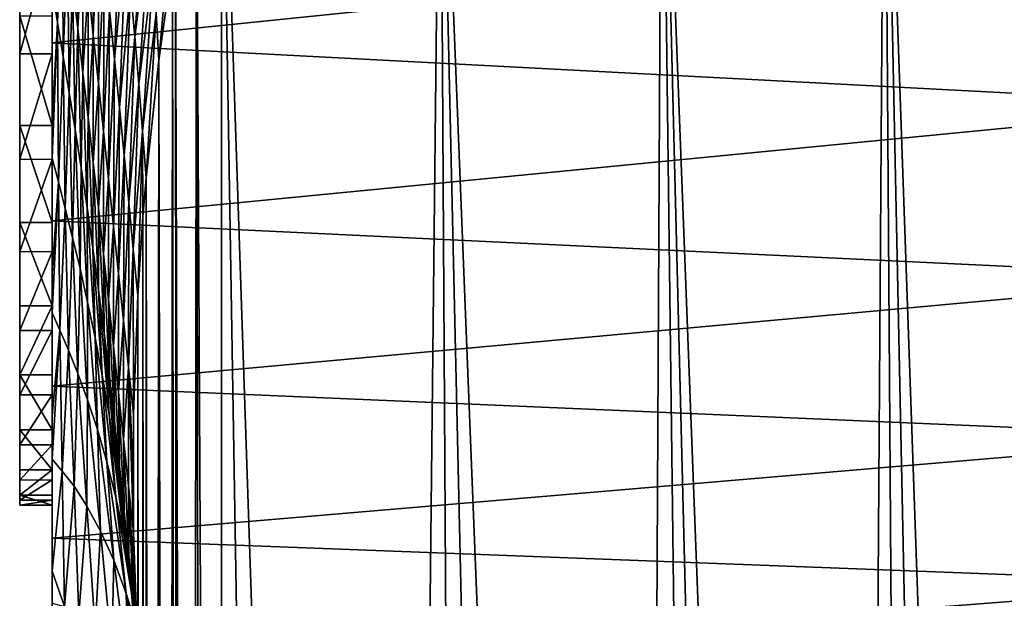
# Model space of a CAD drawing. Header units: metres. Extents: x -24 to 72, y -247 to 22.
# Tile 542 of 573: x 61.5 to 67.58, y -17.29 to -13.72. Entities that reach past the tile are written whole.
import ezdxf

# ---------------------------------------------------------------- set-up
doc = ezdxf.new("R2010")
doc.units = ezdxf.units.M
doc.layers.add('solid_509589_MEDIA_SW0001', color=7, linetype='CONTINUOUS')

msp = doc.modelspace()

# ---------------------------------------------------------------- linework, layer by layer
at = {"layer": 'solid_509589_MEDIA_SW0001'}
for points in [[(61.5, -14.374911, 75.959213), (61.5, 13.696838, 94.09063), (61.5, -13.696838, 74.90937)], [(61.5, -14.374911, 75.959213), (61.5, 12.942226, 95.086876), (61.5, 13.696838, 94.09063)], [(61.5, -14.973539, 77.058479), (61.5, 12.113997, 96.025375), (61.5, 12.942226, 95.086876)], [(61.5, -14.374911, 75.959213), (61.5, -14.973539, 77.058479), (61.5, 12.942226, 95.086876)], [(61.5, -15.487546, 78.197662), (61.5, 11.219314, 96.898003), (61.5, 12.113997, 96.025375)], [(61.5, -14.973539, 77.058479), (61.5, -15.487546, 78.197662), (61.5, 12.113997, 96.025375)], [(61.5, -15.915007, 79.372063), (61.5, 10.261936, 97.701355), (61.5, 11.219314, 96.898003)], [(61.5, -15.487546, 78.197662), (61.5, -15.915007, 79.372063), (61.5, 11.219314, 96.898003)], [(61.5, -16.254017, 80.576973), (61.5, 9.245638, 98.43203), (61.5, 10.261936, 97.701355)], [(61.5, -15.915007, 79.372063), (61.5, -16.254017, 80.576973), (61.5, 10.261936, 97.701355)], [(61.5, -16.501642, 81.801979), (61.5, 8.179207, 99.083694), (61.5, 9.245638, 98.43203)], [(61.5, -16.254017, 80.576973), (61.5, -16.501642, 81.801979), (61.5, 9.245638, 98.43203)], [(61.5, -16.657057, 83.042053), (61.5, 7.06707, 99.65387), (61.5, 8.179207, 99.083694)], [(61.5, -16.501642, 81.801979), (61.5, -16.657057, 83.042053), (61.5, 8.179207, 99.083694)], [(61.5, -16.71945, 84.292191), (61.5, 5.913662, 100.140068), (61.5, 7.06707, 99.65387)], [(61.5, -16.657057, 83.042053), (61.5, -16.71945, 84.292191), (61.5, 7.06707, 99.65387)], [(61.5, -16.688278, 85.54158), (61.5, 4.72896, 100.538094), (61.5, 5.913662, 100.140068)], [(61.5, -16.71945, 84.292191), (61.5, -16.688278, 85.54158), (61.5, 5.913662, 100.140068)], [(61.5, -16.563854, 86.785149), (61.5, 3.517831, 100.846497), (61.5, 4.72896, 100.538094)], [(61.5, -16.688278, 85.54158), (61.5, -16.563854, 86.785149), (61.5, 4.72896, 100.538094)], [(61.5, -16.346498, 88.01783), (61.5, 2.285152, 101.06385), (61.5, 3.517831, 100.846497)], [(61.5, -16.563854, 86.785149), (61.5, -16.346498, 88.01783), (61.5, 3.517831, 100.846497)], [(61.5, -16.038095, 89.228958), (61.5, 1.041583, 101.188278), (61.5, 2.285152, 101.06385)], [(61.5, -16.346498, 88.01783), (61.5, -16.038095, 89.228958), (61.5, 2.285152, 101.06385)], [(61.5, -15.640069, 90.413666), (61.5, -0.207806, 101.219452), (61.5, 1.041583, 101.188278)], [(61.5, -16.038095, 89.228958), (61.5, -15.640069, 90.413666), (61.5, 1.041583, 101.188278)], [(61.5, -15.153867, 91.56707), (61.5, -1.457946, 101.157059), (61.5, -0.207806, 101.219452)], [(61.5, -15.640069, 90.413666), (61.5, -15.153867, 91.56707), (61.5, -0.207806, 101.219452)], [(61.5, -14.583694, 92.679207), (61.5, -2.698023, 101.00164), (61.5, -1.457946, 101.157059)], [(61.5, -15.153867, 91.56707), (61.5, -14.583694, 92.679207), (61.5, -1.457946, 101.157059)], [(61.5, -13.932026, 93.745636), (61.5, -3.923024, 100.754013), (61.5, -2.698023, 101.00164)], [(61.5, -14.583694, 92.679207), (61.5, -13.932026, 93.745636), (61.5, -2.698023, 101.00164)], [(61.5, -13.932026, 93.745636), (61.5, -13.201357, 94.76194), (61.5, -3.923024, 100.754013)], [(61.700001, -20.965014, 83.288307), (61.700001, -7.419541, 64.854385), (61.700001, -8.813739, 65.439095)], [(61.700001, -20.997868, 84.79866), (61.700001, -7.419541, 64.854385), (61.700001, -20.965014, 83.288307)], [(61.700001, -13.696838, 74.90937), (61.700001, -7.419541, 64.854385), (61.700001, -20.997868, 84.79866)], [(61.700001, -20.823576, 81.783722), (61.700001, -8.813739, 65.439095), (61.700001, -10.161016, 66.121918)], [(61.700001, -20.965014, 83.288307), (61.700001, -8.813739, 65.439095), (61.700001, -20.823576, 81.783722)], [(61.700001, -20.573969, 80.291496), (61.700001, -10.161016, 66.121918), (61.700001, -11.457579, 66.901031)], [(61.700001, -20.823576, 81.783722), (61.700001, -10.161016, 66.121918), (61.700001, -20.573969, 80.291496)], [(61.700001, -20.218206, 78.823372), (61.700001, -11.457579, 66.901031), (61.700001, -12.693975, 67.770889)], [(61.700001, -20.573969, 80.291496), (61.700001, -11.457579, 66.901031), (61.700001, -20.218206, 78.823372)], [(65.30761, -42.034042, 155.227814), (65.465561, -11.483127, 111.617805), (64.096474, -11.604517, 111.532761)], [(65.30761, -42.034042, 155.227814), (65.848595, -42.009918, 155.256805), (65.465561, -11.483127, 111.617805)], [(66.632599, -41.992504, 155.27771), (66.84166, -11.440371, 111.647766), (65.465561, -11.483127, 111.617805)], [(66.230438, -41.998837, 155.270081), (66.632599, -41.992504, 155.27771), (65.465561, -11.483127, 111.617805)], [(65.848595, -42.009918, 155.256805), (66.230438, -41.998837, 155.270081), (65.465561, -11.483127, 111.617805)], [(66.632599, -41.992504, 155.27771), (67.051079, -41.99168, 155.278702), (66.84166, -11.440371, 111.647766)], [(67.913376, -42.008591, 155.258377), (68.218033, -11.476451, 111.622482), (66.84166, -11.440371, 111.647766)], [(67.479675, -41.996948, 155.272354), (67.913376, -42.008591, 155.258377), (66.84166, -11.440371, 111.647766)], [(67.051079, -41.99168, 155.278702), (67.479675, -41.996948, 155.272354), (66.84166, -11.440371, 111.647766)], [(61.700001, -11.52492, 96.614441), (61.700001, -14.33606, 99.842308), (61.700001, -13.525973, 100.387482)], [(61.700001, -11.52492, 96.614441), (61.700001, -12.398078, 95.719231), (61.700001, -14.33606, 99.842308)], [(63.765194, -42.157715, 155.079193), (64.096474, -11.604517, 111.532761), (62.746464, -11.803014, 111.393745)], [(63.765194, -42.157715, 155.079193), (64.278267, -42.107479, 155.139572), (64.096474, -11.604517, 111.532761)], [(64.789818, -42.066452, 155.188873), (65.30761, -42.034042, 155.227814), (64.096474, -11.604517, 111.532761)], [(64.278267, -42.107479, 155.139572), (64.789818, -42.066452, 155.188873), (64.096474, -11.604517, 111.532761)], [(62.591599, -12.521696, 110.890518), (62.746464, -42.284855, 154.926331), (62.746464, -11.803014, 111.393745)], [(63.253239, -42.21701, 155.007904), (63.765194, -42.157715, 155.079193), (62.746464, -11.803014, 111.393745)], [(62.746464, -42.284855, 154.926331), (63.253239, -42.21701, 155.007904), (62.746464, -11.803014, 111.393745)], [(61.700001, -12.398078, 95.719231), (61.700001, -14.577453, 99.671242), (61.700001, -14.33606, 99.842308)], [(61.700001, -12.398078, 95.719231), (61.700001, -15.282713, 99.134506), (61.700001, -14.577453, 99.671242)], [(61.700001, -12.398078, 95.719231), (61.700001, -13.201707, 94.76149), (61.700001, -15.282713, 99.134506)], [(62.553574, -43.259224, 154.367188), (62.591599, -12.521696, 110.890518), (62.462208, -13.244601, 110.384338)], [(62.553574, -43.259224, 154.367188), (62.640999, -42.792263, 154.638382), (62.591599, -12.521696, 110.890518)], [(62.640999, -42.792263, 154.638382), (62.746464, -42.284855, 154.926331), (62.591599, -12.521696, 110.890518)], [(61.700001, -19.757557, 77.383934), (61.700001, -12.693975, 67.770889), (61.700001, -13.863622, 68.726608)], [(69.046227, -13.111885, 68.09639), (61.700001, -13.863622, 68.726608), (61.700001, -12.693975, 67.770889)], [(61.700001, -20.218206, 78.823372), (61.700001, -12.693975, 67.770889), (61.700001, -19.757557, 77.383934)], [(61.700001, -13.525973, 100.387482), (61.734062, -13.738579, 100.842766), (61.73177, -12.706441, 101.534424)], [(61.734062, -13.738579, 100.842766), (61.763416, -12.970369, 101.9636), (61.73177, -12.706441, 101.534424)], [(61.922489, -13.517521, 104.655128), (61.954189, -13.817399, 105.060715), (61.951778, -12.718409, 105.222466)], [(61.954189, -13.817399, 105.060715), (61.987057, -13.039112, 105.614296), (61.951778, -12.718409, 105.222466)], [(62.184772, -13.528337, 107.73497), (62.211014, -13.826434, 108.140518), (62.283306, -12.78761, 108.235664)], [(62.211014, -13.826434, 108.140518), (62.30587, -13.091252, 108.643242), (62.283306, -12.78761, 108.235664)], [(61.827049, -13.504932, 102.818443), (61.858952, -13.775898, 103.24379), (61.858826, -12.911043, 103.848946)], [(61.858952, -13.775898, 103.24379), (61.890686, -13.215424, 104.251167), (61.858826, -12.911043, 103.848946)], [(62.053879, -13.661939, 106.41024), (62.085304, -13.964845, 106.81324), (62.124535, -12.911969, 106.932861)], [(62.085304, -13.964845, 106.81324), (62.156139, -13.224039, 107.332108), (62.124535, -12.911969, 106.932861)], [(62.342739, -13.680898, 109.464165), (62.358582, -13.970398, 109.876129), (62.451778, -12.931355, 109.938095)], [(62.451778, -12.931355, 109.938095), (62.358582, -13.970398, 109.876129), (62.443306, -13.364356, 110.300484)], [(61.734062, -13.738579, 100.842766), (61.769138, -13.9514, 101.297646), (61.763416, -12.970369, 101.9636)], [(61.769138, -13.9514, 101.297646), (61.795189, -13.236469, 102.391663), (61.763416, -12.970369, 101.9636)], [(61.954189, -13.817399, 105.060715), (61.98576, -14.115155, 105.467773), (61.987057, -13.039112, 105.614296)], [(61.98576, -14.115155, 105.467773), (62.02113, -13.353532, 106.010406), (61.987057, -13.039112, 105.614296)], [(69.046227, -13.111885, 68.09639), (69.046227, -14.248697, 69.073578), (61.700001, -13.863622, 68.726608)], [(62.211014, -13.826434, 108.140518), (62.235474, -14.119933, 108.547958), (62.30587, -13.091252, 108.643242)], [(62.235474, -14.119933, 108.547958), (62.325367, -13.388371, 109.053001), (62.30587, -13.091252, 108.643242)], [(61.700001, -13.201707, 94.76149), (61.5, -13.201357, 94.76194), (61.5, -13.932026, 93.745636)], [(61.700001, -13.201707, 94.76149), (61.5, -13.932026, 93.745636), (61.700001, -13.931673, 93.746193)], [(61.700001, -13.201707, 94.76149), (61.700001, -15.531523, 98.929504), (61.700001, -15.282713, 99.134506)], [(61.700001, -13.201707, 94.76149), (61.700001, -16.167824, 98.363525), (61.700001, -15.531523, 98.929504)], [(61.700001, -13.201707, 94.76149), (61.700001, -13.931673, 93.746193), (61.700001, -16.167824, 98.363525)], [(61.769138, -13.9514, 101.297646), (61.805241, -14.171718, 101.75074), (61.795189, -13.236469, 102.391663)], [(61.805241, -14.171718, 101.75074), (61.827049, -13.504932, 102.818443), (61.795189, -13.236469, 102.391663)], [(61.858952, -13.775898, 103.24379), (61.890839, -14.049407, 103.667587), (61.890686, -13.215424, 104.251167)], [(61.890839, -14.049407, 103.667587), (61.922489, -13.517521, 104.655128), (61.890686, -13.215424, 104.251167)], [(62.085304, -13.964845, 106.81324), (62.115543, -14.263045, 107.218811), (62.156139, -13.224039, 107.332108)], [(62.115543, -14.263045, 107.218811), (62.184772, -13.528337, 107.73497), (62.156139, -13.224039, 107.332108)], [(62.480343, -43.695377, 154.108444), (62.462208, -13.244601, 110.384338), (62.443306, -13.364356, 110.300484)], [(62.480343, -43.695377, 154.108444), (62.553574, -43.259224, 154.367188), (62.462208, -13.244601, 110.384338)], [(61.98576, -14.115155, 105.467773), (62.017174, -14.410915, 105.876175), (62.02113, -13.353532, 106.010406)], [(62.017174, -14.410915, 105.876175), (62.053879, -13.661939, 106.41024), (62.02113, -13.353532, 106.010406)], [(62.418476, -44.109169, 153.858109), (62.443306, -13.364356, 110.300484), (62.358582, -13.970398, 109.876129)], [(62.418476, -44.109169, 153.858109), (62.480343, -43.695377, 154.108444), (62.443306, -13.364356, 110.300484)], [(62.235474, -14.119933, 108.547958), (62.258663, -14.410196, 108.956726), (62.325367, -13.388371, 109.053001)], [(62.258663, -14.410196, 108.956726), (62.342739, -13.680898, 109.464165), (62.325367, -13.388371, 109.053001)], [(61.700001, -14.33606, 99.842308), (61.734062, -13.738579, 100.842766), (61.700001, -13.525973, 100.387482)], [(61.805241, -14.171718, 101.75074), (61.84203, -14.399899, 102.201408), (61.827049, -13.504932, 102.818443)], [(61.84203, -14.399899, 102.201408), (61.858952, -13.775898, 103.24379), (61.827049, -13.504932, 102.818443)], [(61.890839, -14.049407, 103.667587), (61.922665, -14.325388, 104.089806), (61.922489, -13.517521, 104.655128)], [(61.922665, -14.325388, 104.089806), (61.954189, -13.817399, 105.060715), (61.922489, -13.517521, 104.655128)], [(62.115543, -14.263045, 107.218811), (62.144821, -14.557527, 107.626312), (62.184772, -13.528337, 107.73497)], [(62.144821, -14.557527, 107.626312), (62.211014, -13.826434, 108.140518), (62.184772, -13.528337, 107.73497)], [(62.017174, -14.410915, 105.876175), (62.048435, -14.704866, 106.285767), (62.053879, -13.661939, 106.41024)], [(62.048435, -14.704866, 106.285767), (62.085304, -13.964845, 106.81324), (62.053879, -13.661939, 106.41024)], [(62.258663, -14.410196, 108.956726), (62.280846, -14.698133, 109.366562), (62.342739, -13.680898, 109.464165)], [(62.342739, -13.680898, 109.464165), (62.280846, -14.698133, 109.366562), (62.358582, -13.970398, 109.876129)], [(61.700001, -14.37523, 75.959732), (61.5, -14.374911, 75.959213), (61.5, -13.696838, 74.90937)], [(61.700001, -14.37523, 75.959732), (61.5, -13.696838, 74.90937), (61.700001, -13.696838, 74.90937)], [(61.700001, -14.37523, 75.959732), (61.700001, -13.696838, 74.90937), (61.700001, -20.997868, 84.79866)], [(61.700001, -14.577453, 99.671242), (61.734062, -13.738579, 100.842766), (61.700001, -14.33606, 99.842308)], [(61.700001, -14.577453, 99.671242), (61.739052, -14.721775, 100.149643), (61.734062, -13.738579, 100.842766)], [(61.739052, -14.721775, 100.149643), (61.769138, -13.9514, 101.297646), (61.734062, -13.738579, 100.842766)], [(61.84203, -14.399899, 102.201408), (61.879089, -14.636089, 102.64901), (61.858952, -13.775898, 103.24379)], [(61.879089, -14.636089, 102.64901), (61.890839, -14.049407, 103.667587), (61.858952, -13.775898, 103.24379)], [(61.700001, -19.19396, 75.979927), (61.700001, -13.863622, 68.726608), (61.700001, -14.963153, 69.765564)], [(69.046227, -14.248697, 69.073578), (61.700001, -14.963153, 69.765564), (61.700001, -13.863622, 68.726608)], [(61.700001, -19.757557, 77.383934), (61.700001, -13.863622, 68.726608), (61.700001, -19.19396, 75.979927)], [(61.922665, -14.325388, 104.089806), (61.954388, -14.603698, 104.51046), (61.954189, -13.817399, 105.060715)], [(61.954388, -14.603698, 104.51046), (61.98576, -14.115155, 105.467773), (61.954189, -13.817399, 105.060715)], [(62.144821, -14.557527, 107.626312), (62.173382, -14.849281, 108.03521), (62.211014, -13.826434, 108.140518)], [(62.173382, -14.849281, 108.03521), (62.235474, -14.119933, 108.547958), (62.211014, -13.826434, 108.140518)], [(61.700001, -13.931673, 93.746193), (61.5, -13.932026, 93.745636), (61.5, -14.583694, 92.679207)], [(61.700001, -13.931673, 93.746193), (61.5, -14.583694, 92.679207), (61.700001, -14.583747, 92.679115)], [(61.700001, -13.931673, 93.746193), (61.700001, -16.434834, 98.109299), (61.700001, -16.167824, 98.363525)], [(61.700001, -13.931673, 93.746193), (61.700001, -17.127258, 97.409698), (61.700001, -16.434834, 98.109299)], [(61.700001, -13.931673, 93.746193), (61.700001, -14.583747, 92.679115), (61.700001, -17.127258, 97.409698)], [(61.739052, -14.721775, 100.149643), (61.78146, -14.886949, 100.625778), (61.769138, -13.9514, 101.297646)], [(61.78146, -14.886949, 100.625778), (61.805241, -14.171718, 101.75074), (61.769138, -13.9514, 101.297646)], [(62.048435, -14.704866, 106.285767), (62.079563, -14.997279, 106.69635), (62.085304, -13.964845, 106.81324)], [(62.079563, -14.997279, 106.69635), (62.115543, -14.263045, 107.218811), (62.085304, -13.964845, 106.81324)], [(62.32177, -44.894051, 153.370056), (62.358582, -13.970398, 109.876129), (62.280846, -14.698133, 109.366562)], [(62.32177, -44.894051, 153.370056), (62.366058, -44.50695, 153.61293), (62.358582, -13.970398, 109.876129)], [(62.366058, -44.50695, 153.61293), (62.418476, -44.109169, 153.858109), (62.358582, -13.970398, 109.876129)], [(61.879089, -14.636089, 102.64901), (61.915977, -14.88014, 103.092964), (61.890839, -14.049407, 103.667587)], [(61.915977, -14.88014, 103.092964), (61.922665, -14.325388, 104.089806), (61.890839, -14.049407, 103.667587)], [(61.954388, -14.603698, 104.51046), (61.985966, -14.884169, 104.929588), (61.98576, -14.115155, 105.467773)], [(61.985966, -14.884169, 104.929588), (62.017174, -14.410915, 105.876175), (61.98576, -14.115155, 105.467773)], [(62.173382, -14.849281, 108.03521), (62.201424, -15.139112, 108.445114), (62.235474, -14.119933, 108.547958)], [(62.201424, -15.139112, 108.445114), (62.258663, -14.410196, 108.956726), (62.235474, -14.119933, 108.547958)], [(61.78146, -14.886949, 100.625778), (61.826363, -15.065915, 101.101028), (61.805241, -14.171718, 101.75074)], [(61.826363, -15.065915, 101.101028), (61.84203, -14.399899, 102.201408), (61.805241, -14.171718, 101.75074)], [(69.046227, -14.248697, 69.073578), (69.046227, -15.312902, 70.129372), (61.700001, -14.963153, 69.765564)], [(62.079563, -14.997279, 106.69635), (62.110573, -15.288486, 107.107704), (62.115543, -14.263045, 107.218811)], [(62.110573, -15.288486, 107.107704), (62.144821, -14.557527, 107.626312), (62.115543, -14.263045, 107.218811)], [(61.915977, -14.88014, 103.092964), (61.952271, -15.131618, 103.532852), (61.922665, -14.325388, 104.089806)], [(61.952271, -15.131618, 103.532852), (61.954388, -14.603698, 104.51046), (61.922665, -14.325388, 104.089806)], [(61.700001, -14.973266, 77.057899), (61.5, -14.973539, 77.058479), (61.5, -14.374911, 75.959213)], [(61.700001, -14.973266, 77.057899), (61.5, -14.374911, 75.959213), (61.700001, -14.37523, 75.959732)], [(61.700001, -14.37523, 75.959732), (61.700001, -20.997868, 84.79866), (61.700001, -20.921862, 86.309738)], [(61.700001, -14.973266, 77.057899), (61.700001, -14.37523, 75.959732), (61.700001, -20.921862, 86.309738)], [(61.826363, -15.065915, 101.101028), (61.872818, -15.258801, 101.574127), (61.84203, -14.399899, 102.201408)], [(61.872818, -15.258801, 101.574127), (61.879089, -14.636089, 102.64901), (61.84203, -14.399899, 102.201408)], [(61.985966, -14.884169, 104.929588), (62.017387, -15.166628, 105.347275), (62.017174, -14.410915, 105.876175)], [(62.017387, -15.166628, 105.347275), (62.048435, -14.704866, 106.285767), (62.017174, -14.410915, 105.876175)], [(62.201424, -15.139112, 108.445114), (62.229038, -15.427268, 108.856018), (62.258663, -14.410196, 108.956726)], [(62.258663, -14.410196, 108.956726), (62.229038, -15.427268, 108.856018), (62.26091, -14.938239, 109.198441)], [(62.258663, -14.410196, 108.956726), (62.26091, -14.938239, 109.198441), (62.280846, -14.698133, 109.366562)], [(61.700001, -14.583747, 92.679115), (61.5, -14.583694, 92.679207), (61.5, -15.153867, 91.56707)], [(61.700001, -14.583747, 92.679115), (61.5, -15.153867, 91.56707), (61.700001, -15.154098, 91.566589)], [(61.700001, -15.282713, 99.134506), (61.739052, -14.721775, 100.149643), (61.700001, -14.577453, 99.671242)], [(61.700001, -14.583747, 92.679115), (61.700001, -18.215034, 96.230858), (61.700001, -17.324358, 97.202057)], [(61.700001, -14.583747, 92.679115), (61.700001, -15.154098, 91.566589), (61.700001, -18.215034, 96.230858)], [(61.700001, -14.583747, 92.679115), (61.700001, -17.324358, 97.202057), (61.700001, -17.127258, 97.409698)], [(62.110573, -15.288486, 107.107704), (62.141499, -15.578816, 107.519608), (62.144821, -14.557527, 107.626312)], [(62.141499, -15.578816, 107.519608), (62.173382, -14.849281, 108.03521), (62.144821, -14.557527, 107.626312)], [(61.872818, -15.258801, 101.574127), (61.91972, -15.465322, 102.043694), (61.879089, -14.636089, 102.64901)], [(61.91972, -15.465322, 102.043694), (61.915977, -14.88014, 103.092964), (61.879089, -14.636089, 102.64901)], [(61.952271, -15.131618, 103.532852), (61.987602, -15.389926, 103.968384), (61.954388, -14.603698, 104.51046)], [(61.987602, -15.389926, 103.968384), (61.985966, -14.884169, 104.929588), (61.954388, -14.603698, 104.51046)], [(62.017387, -15.166628, 105.347275), (62.048653, -15.450861, 105.763641), (62.048435, -14.704866, 106.285767)], [(62.048653, -15.450861, 105.763641), (62.079563, -14.997279, 106.69635), (62.048435, -14.704866, 106.285767)], [(62.284752, -45.274799, 153.126984), (62.280846, -14.698133, 109.366562), (62.26091, -14.938239, 109.198441)], [(62.284752, -45.274799, 153.126984), (62.32177, -44.894051, 153.370056), (62.280846, -14.698133, 109.366562)], [(61.700001, -15.531523, 98.929504), (61.739052, -14.721775, 100.149643), (61.700001, -15.282713, 99.134506)], [(61.700001, -15.531523, 98.929504), (61.747467, -15.639534, 99.412964), (61.739052, -14.721775, 100.149643)], [(61.747467, -15.639534, 99.412964), (61.78146, -14.886949, 100.625778), (61.739052, -14.721775, 100.149643)], [(61.747467, -15.639534, 99.412964), (61.801044, -15.762562, 99.911179), (61.78146, -14.886949, 100.625778)], [(61.801044, -15.762562, 99.911179), (61.826363, -15.065915, 101.101028), (61.78146, -14.886949, 100.625778)], [(61.965912, -15.684813, 102.508385), (61.952271, -15.131618, 103.532852), (61.915977, -14.88014, 103.092964)], [(61.91972, -15.465322, 102.043694), (61.965912, -15.684813, 102.508385), (61.915977, -14.88014, 103.092964)], [(62.021713, -15.654448, 104.399445), (62.017387, -15.166628, 105.347275), (61.985966, -14.884169, 104.929588)], [(61.987602, -15.389926, 103.968384), (62.021713, -15.654448, 104.399445), (61.985966, -14.884169, 104.929588)], [(62.141499, -15.578816, 107.519608), (62.172367, -15.868525, 107.931908), (62.173382, -14.849281, 108.03521)], [(62.172367, -15.868525, 107.931908), (62.201424, -15.139112, 108.445114), (62.173382, -14.849281, 108.03521)], [(62.254513, -45.652584, 152.881683), (62.26091, -14.938239, 109.198441), (62.229038, -15.427268, 108.856018)], [(62.254513, -45.652584, 152.881683), (62.284752, -45.274799, 153.126984), (62.26091, -14.938239, 109.198441)], [(61.700001, -15.487586, 78.197762), (61.5, -14.973539, 77.058479), (61.700001, -14.973266, 77.057899)], [(61.700001, -15.487586, 78.197762), (61.5, -15.487546, 78.197662), (61.5, -14.973539, 77.058479)], [(61.700001, -18.531853, 74.622223), (61.700001, -14.963153, 69.765564), (61.700001, -15.984314, 70.880096)], [(69.046227, -15.312902, 70.129372), (61.700001, -15.984314, 70.880096), (61.700001, -14.963153, 69.765564)], [(61.700001, -19.19396, 75.979927), (61.700001, -14.963153, 69.765564), (61.700001, -18.531853, 74.622223)], [(61.700001, -15.487586, 78.197762), (61.700001, -14.973266, 77.057899), (61.700001, -20.921862, 86.309738)], [(62.048653, -15.450861, 105.763641), (62.079769, -15.736583, 106.178871), (62.079563, -14.997279, 106.69635)], [(62.079769, -15.736583, 106.178871), (62.110573, -15.288486, 107.107704), (62.079563, -14.997279, 106.69635)], [(61.801044, -15.762562, 99.911179), (61.858879, -15.906182, 100.410484), (61.826363, -15.065915, 101.101028)], [(61.858879, -15.906182, 100.410484), (61.872818, -15.258801, 101.574127), (61.826363, -15.065915, 101.101028)], [(62.010307, -15.916324, 102.967018), (61.987602, -15.389926, 103.968384), (61.952271, -15.131618, 103.532852)], [(61.965912, -15.684813, 102.508385), (62.010307, -15.916324, 102.967018), (61.952271, -15.131618, 103.532852)], [(62.172367, -15.868525, 107.931908), (62.203178, -16.157648, 108.344604), (62.201424, -15.139112, 108.445114)], [(62.201424, -15.139112, 108.445114), (62.203178, -16.157648, 108.344604), (62.229038, -15.427268, 108.856018)], [(61.700001, -15.154098, 91.566589), (61.5, -15.153867, 91.56707), (61.5, -15.640069, 90.413666)], [(61.700001, -15.154098, 91.566589), (61.5, -15.640069, 90.413666), (61.700001, -15.639851, 90.414268)], [(61.700001, -15.154098, 91.566589), (61.700001, -18.260572, 95.915405), (61.700001, -18.215034, 96.230858)], [(61.700001, -15.154098, 91.566589), (61.700001, -15.639851, 90.414268), (61.700001, -18.260572, 95.915405)], [(62.054482, -15.924562, 104.826096), (62.048653, -15.450861, 105.763641), (62.017387, -15.166628, 105.347275)], [(62.021713, -15.654448, 104.399445), (62.054482, -15.924562, 104.826096), (62.017387, -15.166628, 105.347275)], [(61.858879, -15.906182, 100.410484), (61.91917, -16.069817, 100.908737), (61.872818, -15.258801, 101.574127)], [(61.91917, -16.069817, 100.908737), (61.91972, -15.465322, 102.043694), (61.872818, -15.258801, 101.574127)], [(69.046227, -15.312902, 70.129372), (69.046227, -16.299076, 71.258392), (61.700001, -15.984314, 70.880096)], [(62.079769, -15.736583, 106.178871), (62.110771, -16.02346, 106.593208), (62.110573, -15.288486, 107.107704)], [(62.110771, -16.02346, 106.593208), (62.141499, -15.578816, 107.519608), (62.110573, -15.288486, 107.107704)], [(62.052025, -16.158762, 103.418716), (62.021713, -15.654448, 104.399445), (61.987602, -15.389926, 103.968384)], [(62.010307, -15.916324, 102.967018), (62.052025, -16.158762, 103.418716), (61.987602, -15.389926, 103.968384)], [(62.217434, -46.313175, 152.442688), (62.229038, -15.427268, 108.856018), (62.203178, -16.157648, 108.344604)], [(62.217434, -46.313175, 152.442688), (62.230854, -46.029819, 152.632568), (62.229038, -15.427268, 108.856018)], [(62.230854, -46.029819, 152.632568), (62.254513, -45.652584, 152.881683), (62.229038, -15.427268, 108.856018)], [(61.700001, -15.487586, 78.197762), (61.5, -15.915007, 79.372063), (61.5, -15.487546, 78.197662)], [(61.700001, -15.915184, 79.372597), (61.5, -15.915007, 79.372063), (61.700001, -15.487586, 78.197762)], [(61.700001, -15.915184, 79.372597), (61.700001, -15.487586, 78.197762), (61.700001, -20.921862, 86.309738)], [(61.91917, -16.069817, 100.908737), (61.979839, -16.252386, 101.403557), (61.91972, -15.465322, 102.043694)], [(61.979839, -16.252386, 101.403557), (61.965912, -15.684813, 102.508385), (61.91972, -15.465322, 102.043694)], [(62.085907, -16.199564, 105.248627), (62.079769, -15.736583, 106.178871), (62.048653, -15.450861, 105.763641)], [(62.054482, -15.924562, 104.826096), (62.085907, -16.199564, 105.248627), (62.048653, -15.450861, 105.763641)], [(61.700001, -16.167824, 98.363525), (61.747467, -15.639534, 99.412964), (61.700001, -15.531523, 98.929504)], [(62.110771, -16.02346, 106.593208), (62.141682, -16.311174, 107.006897), (62.141499, -15.578816, 107.519608)], [(62.141682, -16.311174, 107.006897), (62.172367, -15.868525, 107.931908), (62.141499, -15.578816, 107.519608)], [(61.700001, -15.639851, 90.414268), (61.5, -15.640069, 90.413666), (61.5, -16.038095, 89.228958)], [(61.700001, -15.639851, 90.414268), (61.5, -16.038095, 89.228958), (61.700001, -16.038107, 89.22892)], [(61.700001, -16.434834, 98.109299), (61.747467, -15.639534, 99.412964), (61.700001, -16.167824, 98.363525)], [(61.700001, -16.434834, 98.109299), (61.762669, -16.50881, 98.640259), (61.747467, -15.639534, 99.412964)], [(61.700001, -15.639851, 90.414268), (61.700001, -18.620291, 94.514702), (61.700001, -18.497732, 94.899361)], [(61.700001, -15.639851, 90.414268), (61.700001, -16.038107, 89.22892), (61.700001, -18.620291, 94.514702)], [(61.700001, -15.639851, 90.414268), (61.700001, -18.497732, 94.899361), (61.700001, -18.399569, 95.256012)], [(61.700001, -15.639851, 90.414268), (61.700001, -18.399569, 95.256012), (61.700001, -18.321533, 95.591911)], [(61.700001, -15.639851, 90.414268), (61.700001, -18.321533, 95.591911), (61.700001, -18.260572, 95.915405)], [(61.762669, -16.50881, 98.640259), (61.801044, -15.762562, 99.911179), (61.747467, -15.639534, 99.412964)], [(62.038757, -16.452583, 101.892532), (62.010307, -15.916324, 102.967018), (61.965912, -15.684813, 102.508385)], [(61.979839, -16.252386, 101.403557), (62.038757, -16.452583, 101.892532), (61.965912, -15.684813, 102.508385)], [(62.090492, -16.411015, 103.863014), (62.054482, -15.924562, 104.826096), (62.021713, -15.654448, 104.399445)], [(62.052025, -16.158762, 103.418716), (62.090492, -16.411015, 103.863014), (62.021713, -15.654448, 104.399445)], [(62.116131, -16.478609, 105.667587), (62.110771, -16.02346, 106.593208), (62.079769, -15.736583, 106.178871)], [(62.085907, -16.199564, 105.248627), (62.116131, -16.478609, 105.667587), (62.079769, -15.736583, 106.178871)], [(61.762669, -16.50881, 98.640259), (61.835655, -16.601624, 99.200157), (61.801044, -15.762562, 99.911179)], [(61.835655, -16.601624, 99.200157), (61.858879, -15.906182, 100.410484), (61.801044, -15.762562, 99.911179)], [(62.141682, -16.311174, 107.006897), (62.172531, -16.599489, 107.420128), (62.172367, -15.868525, 107.931908)], [(62.172367, -15.868525, 107.931908), (62.203323, -16.888384, 107.832932), (62.200001, -16.519001, 108.091576)], [(62.172531, -16.599489, 107.420128), (62.203323, -16.888384, 107.832932), (62.172367, -15.868525, 107.931908)], [(62.172367, -15.868525, 107.931908), (62.200001, -16.519001, 108.091576), (62.203178, -16.157648, 108.344604)], [(61.700001, -16.253874, 80.576332), (61.5, -16.254017, 80.576973), (61.5, -15.915007, 79.372063)], [(61.700001, -16.253874, 80.576332), (61.5, -15.915007, 79.372063), (61.700001, -15.915184, 79.372597)], [(61.700001, -15.915184, 79.372597), (61.700001, -20.921862, 86.309738), (61.700001, -20.737572, 87.809547)], [(61.700001, -16.253874, 80.576332), (61.700001, -15.915184, 79.372597), (61.700001, -20.737572, 87.809547)], [(61.835655, -16.601624, 99.200157), (61.915447, -16.725845, 99.763947), (61.858879, -15.906182, 100.410484)], [(61.915447, -16.725845, 99.763947), (61.91917, -16.069817, 100.908737), (61.858879, -15.906182, 100.410484)], [(62.094002, -16.668983, 102.373497), (62.052025, -16.158762, 103.418716), (62.010307, -15.916324, 102.967018)], [(62.038757, -16.452583, 101.892532), (62.094002, -16.668983, 102.373497), (62.010307, -15.916324, 102.967018)], [(62.125484, -16.671946, 104.299889), (62.085907, -16.199564, 105.248627), (62.054482, -15.924562, 104.826096)], [(62.090492, -16.411015, 103.863014), (62.125484, -16.671946, 104.299889), (62.054482, -15.924562, 104.826096)], [(61.700001, -17.773346, 73.314842), (61.700001, -15.984314, 70.880096), (61.700001, -16.92198, 72.064308)], [(69.046227, -16.299076, 71.258392), (61.700001, -16.92198, 72.064308), (61.700001, -15.984314, 70.880096)], [(61.700001, -18.531853, 74.622223), (61.700001, -15.984314, 70.880096), (61.700001, -17.773346, 73.314842)], [(61.700001, -16.038107, 89.22892), (61.5, -16.038095, 89.228958), (61.5, -16.346498, 88.01783)], [(61.700001, -16.038107, 89.22892), (61.5, -16.346498, 88.01783), (61.700001, -16.346626, 88.017281)], [(61.700001, -16.038107, 89.22892), (61.700001, -19.127844, 93.200981), (61.700001, -18.938023, 93.663773)], [(61.700001, -16.038107, 89.22892), (61.700001, -16.346626, 88.017281), (61.700001, -19.127844, 93.200981)], [(61.700001, -16.038107, 89.22892), (61.700001, -18.938023, 93.663773), (61.700001, -18.767218, 94.102531)], [(61.700001, -16.038107, 89.22892), (61.700001, -18.767218, 94.102531), (61.700001, -18.620291, 94.514702)], [(62.145382, -16.760771, 106.083702), (62.141682, -16.311174, 107.006897), (62.110771, -16.02346, 106.593208)], [(62.116131, -16.478609, 105.667587), (62.145382, -16.760771, 106.083702), (62.110771, -16.02346, 106.593208)], [(61.915447, -16.725845, 99.763947), (61.998455, -16.879343, 100.327591), (61.91917, -16.069817, 100.908737)], [(61.998455, -16.879343, 100.327591), (61.979839, -16.252386, 101.403557), (61.91917, -16.069817, 100.908737)], [(62.144089, -16.90008, 102.844849), (62.090492, -16.411015, 103.863014), (62.052025, -16.158762, 103.418716)], [(62.094002, -16.668983, 102.373497), (62.144089, -16.90008, 102.844849), (62.052025, -16.158762, 103.418716)], [(62.201954, -46.880661, 152.055161), (62.203178, -16.157648, 108.344604), (62.200001, -16.519001, 108.091576)], [(62.201954, -46.880661, 152.055161), (62.20752, -46.606522, 152.243576), (62.203178, -16.157648, 108.344604)], [(62.207779, -46.596863, 152.250183), (62.217434, -46.313175, 152.442688), (62.203178, -16.157648, 108.344604)], [(62.20752, -46.606522, 152.243576), (62.207779, -46.596863, 152.250183), (62.203178, -16.157648, 108.344604)], [(62.157089, -16.940327, 104.72979), (62.116131, -16.478609, 105.667587), (62.085907, -16.199564, 105.248627)], [(62.125484, -16.671946, 104.299889), (62.157089, -16.940327, 104.72979), (62.085907, -16.199564, 105.248627)], [(61.700001, -16.501659, 81.802086), (61.5, -16.254017, 80.576973), (61.700001, -16.253874, 80.576332)], [(61.700001, -16.501659, 81.802086), (61.5, -16.501642, 81.801979), (61.5, -16.254017, 80.576973)], [(61.700001, -16.501659, 81.802086), (61.700001, -16.253874, 80.576332), (61.700001, -20.737572, 87.809547)], [(62.080647, -17.059595, 100.886543), (62.038757, -16.452583, 101.892532), (61.979839, -16.252386, 101.403557)], [(61.998455, -16.879343, 100.327591), (62.080647, -17.059595, 100.886543), (61.979839, -16.252386, 101.403557)], [(61.700001, -16.346626, 88.017281), (61.5, -16.346498, 88.01783), (61.5, -16.563854, 86.785149)], [(61.700001, -16.346626, 88.017281), (61.5, -16.563854, 86.785149), (61.700001, -16.563784, 86.785713)], [(69.046227, -16.299076, 71.258392), (69.046227, -17.202192, 72.454895), (61.700001, -16.92198, 72.064308)], [(61.700001, -16.346626, 88.017281), (61.700001, -19.546455, 92.176987), (61.700001, -19.331553, 92.706589)], [(61.700001, -16.346626, 88.017281), (61.700001, -16.563784, 86.785713), (61.700001, -19.546455, 92.176987)], [(61.700001, -16.346626, 88.017281), (61.700001, -19.331553, 92.706589), (61.700001, -19.127844, 93.200981)], [(62.173904, -17.045183, 106.497704), (62.172531, -16.599489, 107.420128), (62.141682, -16.311174, 107.006897)], [(62.145382, -16.760771, 106.083702), (62.173904, -17.045183, 106.497704), (62.141682, -16.311174, 107.006897)], [(62.188152, -17.144287, 103.305748), (62.125484, -16.671946, 104.299889), (62.090492, -16.411015, 103.863014)], [(62.144089, -16.90008, 102.844849), (62.188152, -17.144287, 103.305748), (62.090492, -16.411015, 103.863014)], [(61.700001, -17.127258, 97.409698), (61.762669, -16.50881, 98.640259), (61.700001, -16.434834, 98.109299)], [(62.1581, -17.264307, 101.436401), (62.094002, -16.668983, 102.373497), (62.038757, -16.452583, 101.892532)], [(62.080647, -17.059595, 100.886543), (62.1581, -17.264307, 101.436401), (62.038757, -16.452583, 101.892532)], [(62.185703, -17.214787, 105.153595), (62.145382, -16.760771, 106.083702), (62.116131, -16.478609, 105.667587)], [(62.157089, -16.940327, 104.72979), (62.185703, -17.214787, 105.153595), (62.116131, -16.478609, 105.667587)], [(61.700001, -16.501659, 81.802086), (61.5, -16.657057, 83.042053), (61.5, -16.501642, 81.801979)], [(61.700001, -16.657108, 83.042587), (61.5, -16.657057, 83.042053), (61.700001, -16.501659, 81.802086)], [(61.700001, -16.501659, 81.802086), (61.700001, -20.737572, 87.809547), (61.700001, -20.445946, 89.291954)], [(61.700001, -16.657108, 83.042587), (61.700001, -16.501659, 81.802086), (61.700001, -20.445946, 89.291954)], [(61.776058, -17.34425, 97.765312), (61.762669, -16.50881, 98.640259), (61.700001, -17.127258, 97.409698)], [(61.776058, -17.34425, 97.765312), (61.835655, -16.601624, 99.200157), (61.762669, -16.50881, 98.640259)], [(62.200001, -47.164394, 151.857727), (62.200001, -16.519001, 108.091576), (62.203323, -16.888384, 107.832932)], [(62.200001, -47.164394, 151.857727), (62.201954, -46.880661, 152.055161), (62.200001, -16.519001, 108.091576)], [(61.700001, -16.563784, 86.785713), (61.5, -16.563854, 86.785149), (61.5, -16.688278, 85.54158)], [(61.700001, -16.563784, 86.785713), (61.5, -16.688278, 85.54158), (61.700001, -16.688276, 85.541626)], [(61.700001, -16.563784, 86.785713), (61.700001, -20.047852, 90.751648), (61.700001, -19.546455, 92.176987)], [(61.700001, -16.563784, 86.785713), (61.700001, -16.688276, 85.541626), (61.700001, -20.047852, 90.751648)], [(62.172531, -16.599489, 107.420128), (62.229465, -17.618755, 107.321526), (62.203323, -16.888384, 107.832932)], [(62.201904, -17.331207, 106.910233), (62.229465, -17.618755, 107.321526), (62.172531, -16.599489, 107.420128)], [(62.173904, -17.045183, 106.497704), (62.201904, -17.331207, 106.910233), (62.172531, -16.599489, 107.420128)], [(61.700001, -16.719452, 84.29155), (61.5, -16.71945, 84.292191), (61.5, -16.657057, 83.042053)], [(61.700001, -16.719452, 84.29155), (61.5, -16.657057, 83.042053), (61.700001, -16.657108, 83.042587)], [(61.700001, -16.719452, 84.29155), (61.700001, -16.657108, 83.042587), (61.700001, -20.445946, 89.291954)], [(61.776058, -17.34425, 97.765312), (61.86618, -17.395937, 98.358131), (61.835655, -16.601624, 99.200157)], [(61.86618, -17.395937, 98.358131), (61.915447, -16.725845, 99.763947), (61.835655, -16.601624, 99.200157)], [(61.700001, -16.688276, 85.541626), (61.5, -16.688278, 85.54158), (61.5, -16.71945, 84.292191)], [(61.700001, -16.688276, 85.541626), (61.5, -16.71945, 84.292191), (61.700001, -16.719452, 84.29155)], [(61.700001, -16.688276, 85.541626), (61.700001, -16.719452, 84.29155), (61.700001, -20.047852, 90.751648)], [(61.700001, -16.719452, 84.29155), (61.700001, -20.445946, 89.291954), (61.700001, -20.047852, 90.751648)], [(62.227562, -17.491314, 101.973495), (62.144089, -16.90008, 102.844849), (62.094002, -16.668983, 102.373497)], [(62.1581, -17.264307, 101.436401), (62.227562, -17.491314, 101.973495), (62.094002, -16.668983, 102.373497)], [(62.225964, -17.399942, 103.756157), (62.157089, -16.940327, 104.72979), (62.125484, -16.671946, 104.299889)], [(62.188152, -17.144287, 103.305748), (62.225964, -17.399942, 103.756157), (62.125484, -16.671946, 104.299889)], [(61.86618, -17.395937, 98.358131), (61.965813, -17.487677, 98.958473), (61.915447, -16.725845, 99.763947)], [(61.965813, -17.487677, 98.958473), (61.998455, -16.879343, 100.327591), (61.915447, -16.725845, 99.763947)], [(62.211906, -17.493906, 105.572472), (62.173904, -17.045183, 106.497704), (62.145382, -16.760771, 106.083702)], [(62.185703, -17.214787, 105.153595), (62.211906, -17.493906, 105.572472), (62.145382, -16.760771, 106.083702)], [(61.965813, -17.487677, 98.958473), (62.069878, -17.615849, 99.560684), (61.998455, -16.879343, 100.327591)], [(62.069878, -17.615849, 99.560684), (62.080647, -17.059595, 100.886543), (61.998455, -16.879343, 100.327591)], [(62.286957, -17.738304, 102.495544), (62.188152, -17.144287, 103.305748), (62.144089, -16.90008, 102.844849)], [(62.227562, -17.491314, 101.973495), (62.286957, -17.738304, 102.495544), (62.144089, -16.90008, 102.844849)], [(62.20195, -47.44688, 151.658691), (62.200001, -47.164394, 151.857727), (62.203323, -16.888384, 107.832932)], [(62.20752, -47.717823, 151.465439), (62.20195, -47.44688, 151.658691), (62.203323, -16.888384, 107.832932)], [(62.20752, -47.717823, 151.465439), (62.203323, -16.888384, 107.832932), (62.229465, -17.618755, 107.321526)], [(69.046227, -17.202192, 72.454895), (61.700001, -17.773346, 73.314842), (61.700001, -16.92198, 72.064308)], [(62.257843, -17.665285, 104.196709), (62.185703, -17.214787, 105.153595), (62.157089, -16.940327, 104.72979)], [(62.225964, -17.399942, 103.756157), (62.257843, -17.665285, 104.196709), (62.157089, -16.940327, 104.72979)], [(62.069878, -17.615849, 99.560684), (62.172657, -17.776649, 100.158379), (62.080647, -17.059595, 100.886543)], [(62.172657, -17.776649, 100.158379), (62.1581, -17.264307, 101.436401), (62.080647, -17.059595, 100.886543)], [(62.236313, -17.776386, 105.987648), (62.201904, -17.331207, 106.910233), (62.173904, -17.045183, 106.497704)], [(62.211906, -17.493906, 105.572472), (62.236313, -17.776386, 105.987648), (62.173904, -17.045183, 106.497704)], [(61.700001, -17.324358, 97.202057), (61.776058, -17.34425, 97.765312), (61.700001, -17.127258, 97.409698)], [(62.33556, -18.002699, 103.001854), (62.225964, -17.399942, 103.756157), (62.188152, -17.144287, 103.305748)], [(62.286957, -17.738304, 102.495544), (62.33556, -18.002699, 103.001854), (62.188152, -17.144287, 103.305748)], [(69.046227, -17.202192, 72.454895), (69.048485, -18.005091, 73.691818), (61.700001, -17.773346, 73.314842)], [(62.268608, -17.967104, 100.745377), (62.227562, -17.491314, 101.973495), (62.1581, -17.264307, 101.436401)], [(62.172657, -17.776649, 100.158379), (62.268608, -17.967104, 100.745377), (62.1581, -17.264307, 101.436401)], [(62.284534, -17.938461, 104.628624), (62.211906, -17.493906, 105.572472), (62.185703, -17.214787, 105.153595)], [(62.257843, -17.665285, 104.196709), (62.284534, -17.938461, 104.628624), (62.185703, -17.214787, 105.153595)]]:
    msp.add_3dface(points, dxfattribs=at)

doc.saveas('drawing.dxf')
